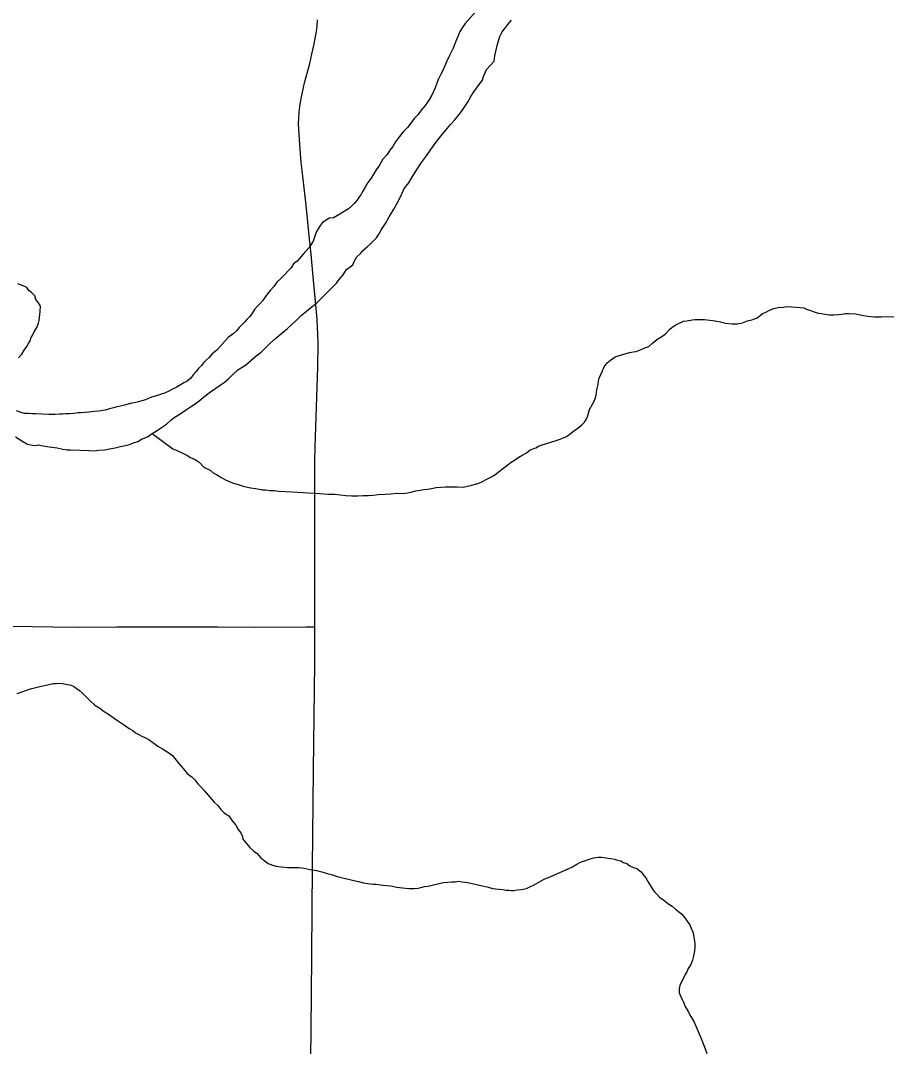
# Model space of a CAD drawing. Extents: x -17 to 88, y -5 to 22.
# Drawn here: x -13.437 to -12.82, y 18.689 to 19.416 of the extents above; entities that cross this region are included whole.
import ezdxf

# ---------------------------------------------------------------- set-up
doc = ezdxf.new("R2010")
doc.units = 0
for name, color, linetype in [('GM_X_County_Road', 7, 'Continuous'), ('GM_X_Major_River', 7, 'Continuous'), ('GM_X_Minor_River', 7, 'Continuous'), ('GM_X_Township_Road', 7, 'Continuous')]:
    doc.layers.add(name, color=color, linetype=linetype)

msp = doc.modelspace()

# ---------------------------------------------------------------- linework, layer by layer
at = {"layer": 'GM_X_County_Road'}
for points in [[(-13.23257, 19.26084), (-13.23501, 19.28498), (-13.23777, 19.30958), (-13.23841, 19.31525), (-13.23897, 19.32143), (-13.23999, 19.33501), (-13.24033, 19.34278), (-13.2402, 19.34678), (-13.23996, 19.3508), (-13.23912, 19.35654), (-13.23811, 19.36263), (-13.2366, 19.36952), (-13.23636, 19.3706), (-13.23612, 19.37168), (-13.2324, 19.38548), (-13.23087, 19.39206), (-13.22943, 19.39825), (-13.22846, 19.40318), (-13.22773, 19.40803), (-13.22723, 19.41198), (-13.22682, 19.41634)], [(-13.22891, 18.98609), (-13.22879, 19.0194), (-13.22877, 19.03927), (-13.22877, 19.05605), (-13.22881, 19.10385), (-13.22868, 19.11376), (-13.22673, 19.17029), (-13.22656, 19.1871), (-13.22675, 19.19364), (-13.22689, 19.19832), (-13.22725, 19.20394), (-13.22761, 19.2095), (-13.22998, 19.23427), (-13.23151, 19.25035), (-13.23257, 19.26084)], [(-13.23762, 17.86708), (-13.23755, 17.90013), (-13.23695, 17.94363), (-13.23656, 17.98714), (-13.23605, 18.07105), (-13.23554, 18.15682), (-13.2351, 18.21461), (-13.23449, 18.27924), (-13.23405, 18.30596), (-13.23383, 18.34885), (-13.2334, 18.44705), (-13.23283, 18.50981), (-13.23253, 18.59309), (-13.23213, 18.62353), (-13.2318, 18.65772), (-13.23113, 18.72423), (-13.23046, 18.81557), (-13.22983, 18.88455), (-13.22888, 18.96036), (-13.22891, 18.98523), (-13.22891, 18.98609)]]:
    msp.add_lwpolyline(points, dxfattribs=at)
at = {"layer": 'GM_X_Major_River'}
for points in [[(-13.1148, 19.42228), (-13.12219, 19.41368), (-13.12452, 19.41069), (-13.12609, 19.40806), (-13.12729, 19.40504), (-13.12848, 19.40241), (-13.12968, 19.39939), (-13.13087, 19.39638), (-13.13246, 19.39299), (-13.13404, 19.3896), (-13.13562, 19.38659)], [(-13.33395, 19.12977), (-13.33085, 19.13275), (-13.32854, 19.1346), (-13.3243, 19.13718), (-13.31969, 19.14014), (-13.31699, 19.14198), (-13.31429, 19.14383), (-13.31082, 19.14643), (-13.30658, 19.14977), (-13.30272, 19.15273), (-13.29887, 19.15532), (-13.29579, 19.15754), (-13.29309, 19.15939), (-13.29, 19.16199), (-13.2869, 19.16497), (-13.28342, 19.16832), (-13.27803, 19.17164), (-13.27417, 19.17499), (-13.2703, 19.17833), (-13.26683, 19.18093), (-13.26373, 19.18391), (-13.26064, 19.18689), (-13.25677, 19.19061), (-13.25213, 19.19432), (-13.24827, 19.19767), (-13.24479, 19.20064), (-13.24208, 19.20325), (-13.23821, 19.20698), (-13.23473, 19.20995), (-13.23087, 19.21292), (-13.2274, 19.21589), (-13.22469, 19.2185), (-13.22197, 19.22111), (-13.21345, 19.22968), (-13.2115, 19.23231), (-13.20878, 19.23567), (-13.20643, 19.23943), (-13.20373, 19.24127), (-13.2018, 19.24276), (-13.201, 19.24502), (-13.19903, 19.2484), (-13.19632, 19.25101), (-13.19477, 19.25288), (-13.19168, 19.25548), (-13.18935, 19.25772), (-13.18703, 19.25995), (-13.18509, 19.26182), (-13.18352, 19.26444), (-13.18156, 19.26782), (-13.17882, 19.27195), (-13.17607, 19.27684), (-13.17293, 19.2821), (-13.17018, 19.28698), (-13.16781, 19.29149), (-13.16543, 19.29677), (-13.16231, 19.30089), (-13.15957, 19.30539), (-13.15682, 19.3099), (-13.1533, 19.31515), (-13.14979, 19.32002), (-13.14666, 19.32452), (-13.14315, 19.32939), (-13.13964, 19.33388), (-13.13614, 19.338), (-13.13265, 19.34211), (-13.12954, 19.34547), (-13.12643, 19.34921), (-13.12447, 19.35221), (-13.12213, 19.35558), (-13.12017, 19.35858), (-13.11821, 19.36196), (-13.11624, 19.36535), (-13.11429, 19.36797), (-13.11234, 19.37059), (-13.11001, 19.37359), (-13.1092, 19.37623), (-13.1072, 19.38113), (-13.10177, 19.3871), (-13.10132, 19.39089), (-13.09966, 19.39808), (-13.09764, 19.4045), (-13.09606, 19.40788), (-13.09411, 19.41013), (-13.09216, 19.41313), (-13.08944, 19.41611)], [(-13.13562, 19.38659), (-13.13682, 19.3832), (-13.13801, 19.38056), (-13.13958, 19.37793), (-13.14117, 19.37454), (-13.14236, 19.37153), (-13.14357, 19.36813), (-13.14476, 19.3655), (-13.14595, 19.36286), (-13.14752, 19.36023), (-13.14908, 19.35798), (-13.15064, 19.35573), (-13.15337, 19.35237), (-13.1557, 19.34937), (-13.15842, 19.34638), (-13.16077, 19.34301), (-13.1631, 19.34001), (-13.1662, 19.33703), (-13.16892, 19.33367), (-13.17166, 19.32992), (-13.17362, 19.32654), (-13.17557, 19.32392), (-13.17753, 19.32092), (-13.18063, 19.31756), (-13.18299, 19.31342), (-13.18533, 19.31005), (-13.18729, 19.30704), (-13.18887, 19.30403), (-13.19121, 19.30104), (-13.19317, 19.29766), (-13.19474, 19.29503), (-13.19631, 19.2924), (-13.19787, 19.29015), (-13.19905, 19.28828), (-13.20061, 19.28641), (-13.20254, 19.28454), (-13.20486, 19.28231), (-13.20679, 19.28121), (-13.20909, 19.27973), (-13.21102, 19.27863), (-13.21563, 19.27605), (-13.21868, 19.27573), (-13.22098, 19.27425), (-13.22329, 19.27278), (-13.22485, 19.27091), (-13.22602, 19.26903), (-13.22759, 19.2664), (-13.2288, 19.263), (-13.23, 19.25961), (-13.23157, 19.25698), (-13.23275, 19.2551), (-13.23508, 19.25249), (-13.23702, 19.25025), (-13.23974, 19.24726), (-13.24129, 19.24539), (-13.24399, 19.24354), (-13.24557, 19.24053), (-13.24751, 19.23867), (-13.25061, 19.23531), (-13.25293, 19.23307), (-13.25564, 19.23046), (-13.25798, 19.22747), (-13.26031, 19.22485), (-13.26226, 19.22224), (-13.26421, 19.21961), (-13.26577, 19.21736), (-13.26772, 19.21512), (-13.26965, 19.21326), (-13.2716, 19.21101), (-13.27355, 19.20801), (-13.27511, 19.20576), (-13.27705, 19.2039), (-13.27861, 19.20203), (-13.28054, 19.20017), (-13.28248, 19.19831), (-13.28442, 19.19606), (-13.28674, 19.19383), (-13.29021, 19.19123), (-13.29837, 19.18227), (-13.30146, 19.17967), (-13.30379, 19.17706), (-13.30572, 19.17519), (-13.30766, 19.17333), (-13.30922, 19.17146), (-13.31116, 19.16922), (-13.3131, 19.16698), (-13.31504, 19.16473), (-13.31661, 19.16248), (-13.31931, 19.16025), (-13.32161, 19.15916), (-13.32469, 19.15732), (-13.327, 19.15584), (-13.3293, 19.15474), (-13.33237, 19.15328), (-13.33544, 19.15182), (-13.33773, 19.1511), (-13.34041, 19.15001), (-13.34462, 19.14895), (-13.34883, 19.14713), (-13.35151, 19.14642), (-13.3538, 19.14571)], [(-13.43877, 19.1769), (-13.43644, 19.17952), (-13.43487, 19.18215), (-13.43292, 19.18477), (-13.43174, 19.18702), (-13.43056, 19.1889), (-13.42976, 19.19116), (-13.42858, 19.19304), (-13.42778, 19.19531), (-13.42583, 19.19831), (-13.42463, 19.20132), (-13.42421, 19.20321), (-13.42333, 19.20965), (-13.42326, 19.21345), (-13.42474, 19.21575), (-13.42659, 19.21807), (-13.42731, 19.22074), (-13.42954, 19.22306), (-13.43142, 19.22461), (-13.4329, 19.22654), (-13.43554, 19.22773), (-13.43931, 19.22932)], [(-13.3538, 19.14571), (-13.35648, 19.145), (-13.35876, 19.14466), (-13.36106, 19.14394), (-13.36373, 19.14323), (-13.36641, 19.14252), (-13.36908, 19.14219), (-13.37137, 19.14147), (-13.37443, 19.14077), (-13.37634, 19.14005), (-13.38015, 19.13936), (-13.38206, 19.13901), (-13.38511, 19.13869), (-13.38892, 19.13838), (-13.39159, 19.13805), (-13.39464, 19.13773), (-13.39654, 19.13776), (-13.39958, 19.13744), (-13.40263, 19.13712), (-13.40529, 19.13717), (-13.40758, 19.13683), (-13.40948, 19.13686), (-13.41291, 19.13655), (-13.41709, 19.13663), (-13.42658, 19.13718), (-13.42924, 19.13723), (-13.43153, 19.13727), (-13.43457, 19.13733), (-13.43683, 19.13813), (-13.44023, 19.13933)], [(-13.44096, 19.12074), (-13.43645, 19.118), (-13.43231, 19.11564), (-13.4289, 19.11482), (-13.42662, 19.11478), (-13.42471, 19.11512), (-13.42282, 19.11471), (-13.41713, 19.11384), (-13.41145, 19.11298), (-13.40728, 19.11214), (-13.40425, 19.1117), (-13.40197, 19.11166), (-13.38867, 19.11104), (-13.38525, 19.11097), (-13.38182, 19.11129), (-13.37763, 19.11159), (-13.3742, 19.11228), (-13.37038, 19.11297), (-13.36656, 19.11404), (-13.36313, 19.11474), (-13.36007, 19.11544), (-13.35739, 19.11653), (-13.35433, 19.11761), (-13.35164, 19.11908), (-13.34742, 19.1209), (-13.34396, 19.12312), (-13.3405, 19.12533), (-13.33741, 19.12755), (-13.33395, 19.12977)]]:
    msp.add_lwpolyline(points, dxfattribs=at)
at = {"layer": 'GM_X_Minor_River'}
for points in [[(-13.02606, 19.16507), (-13.02487, 19.16771), (-13.02369, 19.17034), (-13.02173, 19.17335), (-13.01941, 19.1752), (-13.01595, 19.17741), (-13.01327, 19.1785), (-13.01059, 19.17921), (-13.0083, 19.17993), (-13.00562, 19.18064), (-13.00333, 19.18098), (-13.00105, 19.18132), (-12.9976, 19.18277), (-12.99491, 19.18386), (-12.99223, 19.18495), (-12.98953, 19.18718), (-12.98644, 19.18978), (-12.98298, 19.19199), (-12.98067, 19.19347), (-12.97718, 19.1972), (-12.97486, 19.19906), (-12.97294, 19.20016), (-12.96757, 19.20272), (-12.96528, 19.20306), (-12.96147, 19.20375), (-12.95918, 19.20408), (-12.95614, 19.20403), (-12.95272, 19.20396), (-12.94892, 19.20351), (-12.94513, 19.20306), (-12.94134, 19.20223), (-12.93793, 19.20141), (-12.933, 19.20094), (-12.92958, 19.20087), (-12.92576, 19.20156), (-12.92231, 19.20302), (-12.91926, 19.20372), (-12.91735, 19.20445), (-12.91543, 19.20517), (-12.9135, 19.20665), (-12.91157, 19.20814), (-12.90927, 19.20923), (-12.90658, 19.2107), (-12.90352, 19.21178), (-12.90047, 19.21249), (-12.89704, 19.2128), (-12.89399, 19.21313), (-12.89095, 19.21307), (-12.88754, 19.21263), (-12.88487, 19.21258), (-12.88222, 19.21215), (-12.88033, 19.21135), (-12.87694, 19.21015), (-12.87505, 19.20936), (-12.87202, 19.20854), (-12.86975, 19.20812), (-12.8671, 19.20769), (-12.86444, 19.20726), (-12.86102, 19.2072), (-12.85759, 19.20751), (-12.85531, 19.20785), (-12.85302, 19.20819), (-12.85036, 19.20814), (-12.84542, 19.20805), (-12.84239, 19.20723), (-12.83708, 19.20638), (-12.83215, 19.2059), (-12.82759, 19.20582), (-12.81846, 19.20603)], [(-13.34396, 19.12312), (-13.32933, 19.11221), (-13.32631, 19.11102), (-13.32405, 19.10984), (-13.32179, 19.10904), (-13.31953, 19.10785), (-13.3169, 19.10629), (-13.3135, 19.1047), (-13.31088, 19.10276), (-13.30752, 19.09928), (-13.303, 19.09729), (-13.30075, 19.09535), (-13.29849, 19.09417), (-13.29548, 19.09222), (-13.2921, 19.09026), (-13.28946, 19.08907), (-13.28644, 19.08787), (-13.28303, 19.08705), (-13.27963, 19.08585), (-13.27433, 19.08461), (-13.27092, 19.08417), (-13.26827, 19.08374), (-13.26599, 19.08332), (-13.26371, 19.08328), (-13.26068, 19.08284), (-13.25764, 19.08278), (-13.25422, 19.08234), (-13.24511, 19.08179), (-13.22536, 19.08067), (-13.21928, 19.08017), (-13.21472, 19.08009), (-13.21093, 19.07964), (-13.20676, 19.07918), (-13.20257, 19.0791), (-13.19839, 19.07903), (-13.19458, 19.07934), (-13.19078, 19.07927), (-13.18736, 19.07958), (-13.18393, 19.0799), (-13.17898, 19.08019), (-13.17479, 19.08049), (-13.1706, 19.08079), (-13.16642, 19.08071), (-13.16299, 19.08103), (-13.15994, 19.08173), (-13.15726, 19.08244), (-13.15421, 19.08314), (-13.15192, 19.08348), (-13.14887, 19.0838), (-13.14621, 19.08414), (-13.14277, 19.08483), (-13.13629, 19.08547), (-13.13173, 19.08539), (-13.12793, 19.08532), (-13.12375, 19.08524), (-13.1207, 19.08594), (-13.11764, 19.08664), (-13.11497, 19.08735), (-13.11267, 19.08807), (-13.10999, 19.08916), (-13.1073, 19.09063), (-13.10461, 19.0921), (-13.10154, 19.09356), (-13.09884, 19.09579), (-13.09691, 19.09727), (-13.09498, 19.09875), (-13.09267, 19.10061), (-13.08958, 19.10283), (-13.08651, 19.10467), (-13.08419, 19.10653), (-13.0815, 19.108), (-13.07881, 19.10947), (-13.07611, 19.1117), (-13.07228, 19.11314), (-13.07036, 19.11425), (-13.06844, 19.11497), (-13.05774, 19.11819), (-13.05505, 19.11928), (-13.05276, 19.12), (-13.05085, 19.12072), (-13.04892, 19.1222), (-13.04545, 19.1248), (-13.04236, 19.12702), (-13.03966, 19.12925), (-13.03772, 19.13111), (-13.03655, 19.13299), (-13.03536, 19.13562), (-13.03413, 19.14016), (-13.03216, 19.14392), (-13.03098, 19.14617), (-13.03019, 19.14806), (-13.02938, 19.15032), (-13.02893, 19.15411), (-13.02851, 19.156), (-13.0281, 19.15789), (-13.02768, 19.16016), (-13.02725, 19.16243), (-13.02606, 19.16507)], [(-13.43979, 18.93882), (-13.43175, 18.94171), (-13.42946, 18.94243), (-13.4264, 18.94313), (-13.42373, 18.94384), (-13.42029, 18.94454), (-13.41724, 18.94524), (-13.41419, 18.94594), (-13.4119, 18.9459), (-13.40961, 18.94624), (-13.4062, 18.94579), (-13.40431, 18.94538), (-13.40242, 18.94496), (-13.39977, 18.94416), (-13.3979, 18.9426), (-13.39565, 18.94104), (-13.3934, 18.9391), (-13.39116, 18.93678), (-13.38817, 18.93407), (-13.38481, 18.93059)], [(-13.38481, 18.93059), (-13.38105, 18.92862), (-13.37805, 18.92628), (-13.37504, 18.92433), (-13.37167, 18.92199), (-13.36792, 18.91926), (-13.36378, 18.91653), (-13.3604, 18.91418), (-13.35777, 18.91262), (-13.3559, 18.91106), (-13.35364, 18.90988), (-13.35138, 18.9087), (-13.34874, 18.90751), (-13.34648, 18.90633), (-13.34011, 18.90166), (-13.33672, 18.8997), (-13.33372, 18.89774), (-13.32958, 18.895), (-13.3255, 18.88961), (-13.32215, 18.88575), (-13.31918, 18.88228), (-13.3158, 18.87956), (-13.31394, 18.87763), (-13.31171, 18.87493), (-13.3091, 18.87222), (-13.30723, 18.87029), (-13.30017, 18.8618), (-13.29755, 18.85948), (-13.29532, 18.85678), (-13.29271, 18.85407), (-13.2897, 18.85212), (-13.28748, 18.84866), (-13.28488, 18.84557), (-13.28304, 18.8425), (-13.28118, 18.84019), (-13.28009, 18.83751), (-13.27974, 18.8356), (-13.27751, 18.8329), (-13.27491, 18.82982), (-13.27192, 18.8271), (-13.26966, 18.82554), (-13.26706, 18.82246), (-13.26481, 18.82051), (-13.26181, 18.81856), (-13.25879, 18.81737), (-13.25614, 18.81656), (-13.25273, 18.81611), (-13.24817, 18.81565), (-13.24437, 18.81558), (-13.24019, 18.8155), (-13.2364, 18.81505), (-13.23223, 18.81421), (-13.22769, 18.81337), (-13.2239, 18.81254), (-13.22012, 18.81133), (-13.21633, 18.8105), (-13.21293, 18.8093), (-13.20991, 18.80848), (-13.2012, 18.80642), (-13.19779, 18.8056), (-13.19438, 18.80478), (-13.19135, 18.80434), (-13.18946, 18.80393), (-13.18718, 18.80389), (-13.18528, 18.80385), (-13.18224, 18.80342), (-13.18035, 18.803), (-13.17504, 18.80252), (-13.17087, 18.80168), (-13.16669, 18.80123), (-13.16214, 18.80076), (-13.15834, 18.80069), (-13.15567, 18.80102), (-13.15376, 18.80137), (-13.15109, 18.80208), (-13.1488, 18.80242), (-13.14575, 18.80312), (-13.14079, 18.80416), (-13.13773, 18.80487), (-13.13468, 18.80519), (-13.13201, 18.80552), (-13.12935, 18.80547), (-13.12707, 18.80581), (-13.12441, 18.80538), (-13.12062, 18.80493), (-13.11607, 18.80409), (-13.11115, 18.80285), (-13.1066, 18.80201), (-13.10283, 18.8008), (-13.09827, 18.80034), (-13.09562, 18.79991), (-13.09334, 18.79949), (-13.09144, 18.79945), (-13.08954, 18.79942), (-13.08764, 18.79938), (-13.08535, 18.79972), (-13.08231, 18.80004), (-13.07887, 18.80074), (-13.07657, 18.80184), (-13.0735, 18.8033), (-13.07004, 18.80513)], [(-13.07004, 18.80513), (-13.0662, 18.80734), (-13.06122, 18.80953), (-13.04933, 18.81462), (-13.04626, 18.81608), (-13.04319, 18.81792), (-13.0405, 18.81939), (-13.03706, 18.82047), (-13.03438, 18.82156), (-13.03208, 18.82228), (-13.02979, 18.82261), (-13.02789, 18.82296), (-13.02561, 18.82292), (-13.02257, 18.82248), (-13.01916, 18.82204), (-13.0165, 18.82161), (-13.01424, 18.82081), (-13.01196, 18.82038), (-13.01009, 18.81921), (-13.00782, 18.81841), (-13.00557, 18.81685), (-13.00293, 18.81566), (-13.00066, 18.81486), (-12.99766, 18.81252), (-12.99581, 18.81021), (-12.99432, 18.80828), (-12.99285, 18.8056), (-12.99101, 18.80253), (-12.98953, 18.80022), (-12.98804, 18.7983), (-12.98618, 18.79636), (-12.98431, 18.79443), (-12.98243, 18.79325), (-12.98056, 18.7917), (-12.97869, 18.79015), (-12.97569, 18.78819), (-12.97344, 18.78625), (-12.97119, 18.78431), (-12.96894, 18.78275), (-12.96634, 18.77967), (-12.96523, 18.77775), (-12.963, 18.77505), (-12.96228, 18.77313), (-12.96083, 18.76931), (-12.95945, 18.76169), (-12.95951, 18.75865), (-12.95995, 18.75524), (-12.96077, 18.75184), (-12.96119, 18.74995), (-12.96239, 18.74693), (-12.96434, 18.74393), (-12.96515, 18.74167), (-12.96632, 18.73979), (-12.9679, 18.73678), (-12.96908, 18.73453), (-12.97027, 18.73189), (-12.97069, 18.72962), (-12.97074, 18.72696), (-12.97002, 18.72505), (-12.96855, 18.72199), (-12.96745, 18.72007), (-12.96637, 18.71701), (-12.96415, 18.71355), (-12.96231, 18.7101), (-12.96011, 18.70588), (-12.95719, 18.69937), (-12.955, 18.69439), (-12.95282, 18.68904), (-12.95102, 18.68369)]]:
    msp.add_lwpolyline(points, dxfattribs=at)
at = {"layer": 'GM_X_Township_Road'}
msp.add_lwpolyline([(-13.49954, 18.98715), (-13.42878, 18.98632), (-13.41449, 18.98626), (-13.39586, 18.98602), (-13.36912, 18.98606), (-13.29765, 18.98617), (-13.27094, 18.98605), (-13.2349, 18.98608), (-13.22891, 18.98609)], dxfattribs=at)

doc.saveas('drawing.dxf')
